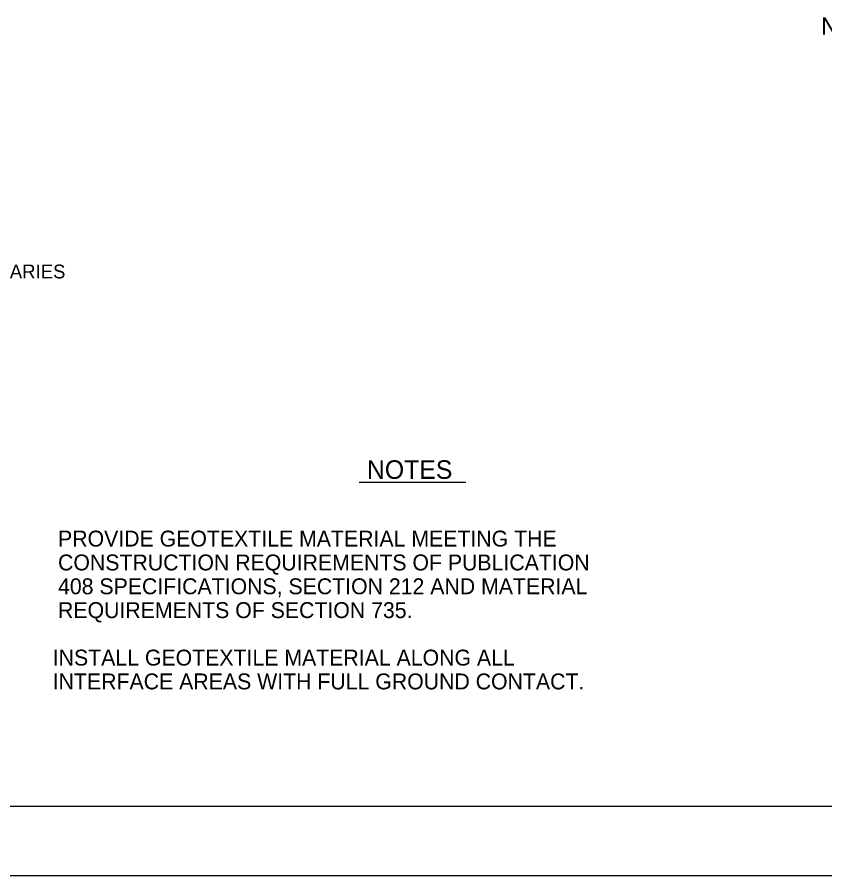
# Model space of a CAD drawing. Extents: x 638850 to 644908, y 297188 to 298900.
# Drawn here: x 643023.8 to 643180.6, y 297277.3 to 297444.1 of the extents above; entities that cross this region are included whole.
import ezdxf

# ---------------------------------------------------------------- set-up
doc = ezdxf.new("R2010")
doc.units = 0
for name, color, linetype in [('1', 7, 'Continuous'), ('2', 7, 'Continuous'), ('3', 7, 'Continuous')]:
    doc.layers.add(name, color=color, linetype=linetype)

msp = doc.modelspace()

# ---------------------------------------------------------------- linework, layer by layer
at = {"layer": '1'}
for p, q in [((643110.91, 297353.74), (643090.2, 297353.74)), ((643396.97, 297290.84), (642478.97, 297290.84)), ((643410.47, 297277.34), (642438.47, 297277.34))]:
    msp.add_line(p, q, dxfattribs=at)

# ---------------------------------------------------------------- texts
at = {"layer": '2'}
for s, p in [('PROVIDE GEOTEXTILE MATERIAL MEETING THE', (643031.71, 297341.31)), ('CONSTRUCTION REQUIREMENTS OF PUBLICATION', (643031.71, 297336.67)), ('408 SPECIFICATIONS, SECTION 212 AND MATERIAL', (643031.71, 297332.04)), ('REQUIREMENTS OF SECTION 735.', (643031.71, 297327.41)), ('INSTALL GEOTEXTILE MATERIAL ALONG ALL', (643030.68, 297318.19)), ('INTERFACE AREAS WITH FULL GROUND CONTACT.', (643030.68, 297313.56))]:
    msp.add_text(s, height=3.0886, dxfattribs=at).set_placement(p)
at = {"layer": '3'}
for s, height, p in [('NOTE: EITHER ALL METRIC OR ALL ENGLISH VALUES', 3.3818, (643179.93, 297440.72)), ('VARIES', 2.689, (643019.95, 297393.4)), ('NOTES', 3.603, (643091.71, 297354.46))]:
    msp.add_text(s, height=height, dxfattribs=at).set_placement(p)

doc.saveas('drawing.dxf')
